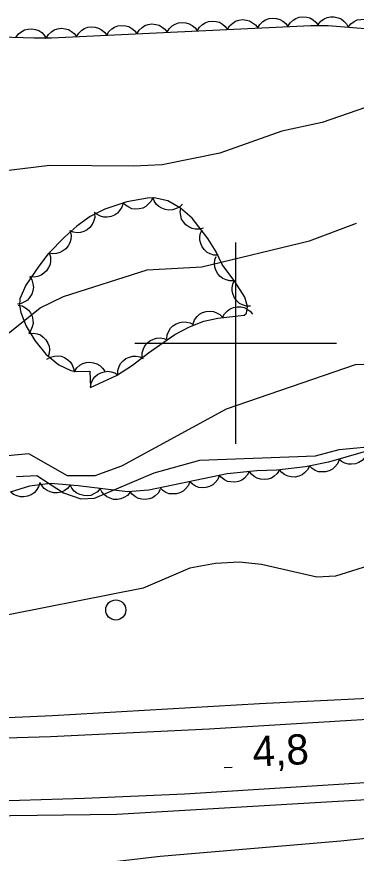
# Model space of a CAD drawing. Extents: x 336540 to 340074, y 5572036 to 5573747.
# Drawn here: x 337178.3 to 337212, y 5572549.4 to 5572632.4 of the extents above; entities that cross this region are included whole.
import ezdxf

# ---------------------------------------------------------------- set-up
doc = ezdxf.new("R2010")
doc.units = 0
for name, color, linetype in [('Niveau 1', 7, 'Continuous'), ('Niveau 2', 7, 'Continuous'), ('Niveau 21', 7, 'Continuous'), ('Niveau 22', 7, 'Continuous'), ('Niveau 3', 7, 'Continuous'), ('Niveau 36', 7, 'Continuous'), ('Niveau 44', 7, 'Continuous'), ('Niveau 61', 7, 'Continuous')]:
    doc.layers.add(name, color=color, linetype=linetype)

msp = doc.modelspace()

# ---------------------------------------------------------------- linework, layer by layer
at = {"layer": 'Niveau 1'}
for points in [[(337178.25, 5572586.77), (337180.27, 5572586.87), (337182.9, 5572585.13), (337184.62, 5572584.54), (337185.98, 5572584.61), (337191.92, 5572587.12), (337196.43, 5572588.38), (337207.92, 5572588.82), (337210.25, 5572589.43), (337214.46, 5572589.83)], [(337213.72, 5572578.07), (337209.9, 5572576.87), (337208.04, 5572576.78), (337202.56, 5572578.02), (337200.33, 5572578.26), (337197.98, 5572578.13), (337195.46, 5572577.66), (337190.83, 5572575.69), (337174.75, 5572572.49)]]:
    msp.add_lwpolyline(points, dxfattribs=at)
at = {"layer": 'Niveau 2'}
for points in [[(337213.74, 5572623.7), (337208.58, 5572621.9), (337204.57, 5572621.03), (337198.41, 5572618.85), (337192.71, 5572617.69), (337189.85, 5572617.55), (337181.57, 5572617.63), (337176.35, 5572617.01)], [(337175.56, 5572599.51), (337180.59, 5572603.5), (337182.9, 5572604.63), (337191.23, 5572607.26), (337196.63, 5572607.56), (337207.32, 5572610.14), (337211.98, 5572611.91)], [(337272.27, 5572604.31), (337269.32, 5572602.3), (337265.28, 5572598.7), (337262.81, 5572597.22), (337260.14, 5572596.42), (337257.69, 5572594.92), (337254.7, 5572593.73), (337250.49, 5572593.37), (337246.76, 5572593.34), (337241.99, 5572594.12), (337234.89, 5572597.31), (337231.46, 5572598.15), (337224.01, 5572598.28), (337221.83, 5572597.82), (337216.27, 5572597.54), (337213.54, 5572597.92), (337211.84, 5572597.83), (337199.06, 5572593.44), (337188.68, 5572587.8), (337186.02, 5572586.82), (337183.32, 5572586.84), (337179.47, 5572589.01), (337176.28, 5572588.7)]]:
    msp.add_lwpolyline(points, dxfattribs=at)
at = {"layer": 'Niveau 21'}
for points in [[(337067.1, 5572566.52), (337092.27, 5572564.2), (337096.55, 5572563.84), (337101.41, 5572563.55), (337117.29, 5572563.1), (337129.99, 5572562.58), (337136.6, 5572562.4), (337153.26, 5572562.66), (337170.49, 5572562.67), (337177.39, 5572562.83), (337181.83, 5572563.02), (337202.37, 5572564.24), (337213.14, 5572564.75), (337219.59, 5572565.17), (337255.85, 5572568.43), (337280.4, 5572570.85), (337289.47, 5572571.86), (337370.68, 5572582.43), (337393.64, 5572585.48), (337410.56, 5572587.83), (337420.85, 5572589.04), (337469.47, 5572594.26)], [(337475.89, 5572592.36), (337426.83, 5572587.03), (337409.93, 5572585.09), (337387.78, 5572582.21), (337292.3, 5572570.26), (337250.14, 5572565.61), (337233.14, 5572564.02), (337216.87, 5572562.87), (337197.38, 5572561.67), (337181.62, 5572560.93), (337173.83, 5572560.67), (337157.89, 5572560.36), (337143.02, 5572560.27), (337136.29, 5572560.31), (337124.2, 5572560.58), (337111.04, 5572561.06), (337095.79, 5572561.86), (337085.79, 5572562.64)], [(337073.99, 5572555.28), (337110.67, 5572552.6), (337151.23, 5572552.78), (337188.2, 5572553.24), (337232.65, 5572555.84), (337279.67, 5572560.35), (337323.44, 5572565.76), (337344.89, 5572568.84), (337348.4, 5572569.26), (337352.81, 5572569.65), (337362.62, 5572571.35), (337367.63, 5572572.04), (337373.89, 5572572.71), (337392.31, 5572574.42), (337443.52, 5572580.72), (337457.51, 5572582.4)], [(337352.94, 5572571.52), (337305.72, 5572565.51), (337279.5, 5572562.41), (337244.11, 5572558.62), (337235.32, 5572557.79), (337223.99, 5572556.9), (337216.56, 5572556.58), (337194.91, 5572555.24), (337184.99, 5572554.79), (337169.91, 5572554.32), (337150.52, 5572554.01), (337133.92, 5572554.03), (337117.83, 5572554.35), (337100.64, 5572555), (337088.68, 5572555.77)]]:
    msp.add_lwpolyline(points, dxfattribs=at)
at = {"layer": 'Niveau 22'}
msp.add_lwpolyline([(337091.23, 5572549.31), (337097.02, 5572549.02), (337105.23, 5572548.38), (337116.42, 5572548.08), (337128.47, 5572547.58), (337143.57, 5572547.66), (337149.22, 5572547.81), (337156.94, 5572547.84), (337160.11, 5572547.73), (337171.28, 5572547.67), (337180.5, 5572547.99), (337186.84, 5572548.41), (337192.52, 5572549.06), (337210.44, 5572550.59), (337216.36, 5572551.23), (337222.09, 5572551.52), (337230.96, 5572552.26), (337236.31, 5572552.79), (337238.7, 5572552.88), (337243.75, 5572553.42), (337249.13, 5572553.77), (337257.47, 5572554.48)], dxfattribs=at)
at = {"layer": 'Niveau 3'}
msp.add_line((337198.86, 5572557.86), (337199.66, 5572557.9), dxfattribs=at)
at = {"layer": 'Niveau 36'}
msp.add_circle((337188.099, 5572573.511), 1, dxfattribs=at)
at = {"layer": 'Niveau 44'}
for points in [[(337193.19, 5572630.86), (337193.41, 5572631.21), (337193.71, 5572631.49), (337193.98, 5572631.67), (337194.32, 5572631.78), (337194.68, 5572631.83), (337195.06, 5572631.78), (337195.38, 5572631.71), (337195.69, 5572631.53), (337195.97, 5572631.29), (337196.19, 5572631)], [(337196.19, 5572631), (337196.4, 5572631.36), (337196.71, 5572631.63), (337196.98, 5572631.81), (337197.31, 5572631.92), (337197.68, 5572631.97), (337198.06, 5572631.92), (337198.38, 5572631.85), (337198.68, 5572631.67), (337198.97, 5572631.43), (337199.18, 5572631.14)], [(337199.18, 5572631.14), (337199.4, 5572631.5), (337199.7, 5572631.77), (337199.98, 5572631.96), (337200.31, 5572632.06), (337200.68, 5572632.11), (337201.06, 5572632.07), (337201.38, 5572631.99), (337201.68, 5572631.81), (337201.96, 5572631.58), (337202.18, 5572631.29)], [(337202.18, 5572631.29), (337202.4, 5572631.64), (337202.7, 5572631.92), (337202.97, 5572632.1), (337203.31, 5572632.21), (337203.67, 5572632.26), (337204.05, 5572632.21), (337204.37, 5572632.14), (337204.68, 5572631.96), (337204.96, 5572631.72), (337205.17, 5572631.43)], [(337205.17, 5572631.43), (337205.39, 5572631.79), (337205.7, 5572632.06), (337205.97, 5572632.24), (337206.3, 5572632.35), (337206.67, 5572632.4), (337207.05, 5572632.35), (337207.37, 5572632.28), (337207.67, 5572632.1), (337207.96, 5572631.86), (337208.17, 5572631.57)], [(337208.18, 5572631.62), (337208.44, 5572631.95), (337208.77, 5572632.18), (337209.07, 5572632.32), (337209.41, 5572632.39), (337209.78, 5572632.39), (337210.15, 5572632.29), (337210.46, 5572632.18), (337210.74, 5572631.96), (337210.99, 5572631.69), (337211.17, 5572631.38)], [(337211.17, 5572631.38), (337211.43, 5572631.7), (337211.76, 5572631.93), (337212.06, 5572632.08), (337212.4, 5572632.14), (337212.77, 5572632.15), (337213.14, 5572632.05), (337213.45, 5572631.94), (337213.73, 5572631.72), (337213.98, 5572631.45), (337214.16, 5572631.14)], [(337176.71, 5572630.4), (337180.02, 5572630.29), (337181.74, 5572630.31), (337207.45, 5572631.54), (337209.17, 5572631.54), (337221.01, 5572630.58), (337229.37, 5572630.57), (337232.88, 5572630.41), (337236.28, 5572630.46), (337244.85, 5572630.86), (337251.52, 5572631.55), (337253.24, 5572631.66), (337256.64, 5572631.54), (337261.72, 5572630.59), (337265, 5572629.88), (337279.11, 5572626.48)], [(337178.2, 5572630.35), (337178.45, 5572630.69), (337178.77, 5572630.93), (337179.06, 5572631.1), (337179.4, 5572631.17), (337179.77, 5572631.19), (337180.15, 5572631.12), (337180.46, 5572631.02), (337180.75, 5572630.82), (337181.01, 5572630.56), (337181.2, 5572630.25)], [(337181.2, 5572630.28), (337181.42, 5572630.64), (337181.72, 5572630.91), (337182, 5572631.1), (337182.33, 5572631.2), (337182.7, 5572631.25), (337183.08, 5572631.21), (337183.4, 5572631.13), (337183.7, 5572630.95), (337183.98, 5572630.72), (337184.2, 5572630.43)], [(337184.2, 5572630.43), (337184.42, 5572630.78), (337184.72, 5572631.06), (337184.99, 5572631.24), (337185.33, 5572631.35), (337185.69, 5572631.4), (337186.07, 5572631.35), (337186.39, 5572631.28), (337186.7, 5572631.1), (337186.98, 5572630.86), (337187.2, 5572630.57)], [(337187.2, 5572630.57), (337187.41, 5572630.93), (337187.72, 5572631.2), (337187.99, 5572631.38), (337188.32, 5572631.49), (337188.69, 5572631.54), (337189.07, 5572631.49), (337189.39, 5572631.42), (337189.69, 5572631.24), (337189.98, 5572631), (337190.19, 5572630.71)], [(337190.19, 5572630.71), (337190.41, 5572631.07), (337190.71, 5572631.34), (337190.99, 5572631.53), (337191.32, 5572631.63), (337191.69, 5572631.68), (337192.07, 5572631.64), (337192.39, 5572631.56), (337192.69, 5572631.38), (337192.97, 5572631.15), (337193.19, 5572630.86)], [(337185.58, 5572595.61), (337188.17, 5572596.79), (337189.75, 5572597.8), (337191.36, 5572599.05), (337193.97, 5572600.85), (337195.41, 5572601.63), (337196.84, 5572602.17), (337198.24, 5572602.49), (337200.83, 5572602.79), (337201.06, 5572602.99), (337201.16, 5572603.63), (337200.91, 5572604.55), (337199.9, 5572606.12), (337198.65, 5572607.8), (337198.05, 5572609.05), (337197.22, 5572610.38), (337195.68, 5572612.39), (337194.53, 5572613.4), (337193.25, 5572614.12), (337191.92, 5572614.41), (337191.25, 5572614.38), (337189.21, 5572614.01), (337187, 5572613.31), (337185.55, 5572612.56), (337184.23, 5572611.62), (337183.04, 5572610.55), (337181.4, 5572608.85), (337180.46, 5572607.64), (337179.17, 5572605.75), (337178.58, 5572604.39), (337178.56, 5572603.72), (337178.69, 5572603.04), (337179.21, 5572601.68), (337180.07, 5572600.26), (337181.17, 5572598.91), (337182.44, 5572597.85), (337183.65, 5572597.28), (337184.18, 5572597.19), (337185.54, 5572597.21), (337185.58, 5572595.61)], [(337191.77, 5572614.47), (337191.6, 5572614.09), (337191.33, 5572613.78), (337191.09, 5572613.56), (337190.77, 5572613.41), (337190.41, 5572613.32), (337190.03, 5572613.31), (337189.7, 5572613.34), (337189.38, 5572613.48), (337189.07, 5572613.68), (337188.81, 5572613.94)], [(337194.71, 5572613.8), (337194.41, 5572613.51), (337194.04, 5572613.33), (337193.73, 5572613.22), (337193.38, 5572613.21), (337193.01, 5572613.25), (337192.66, 5572613.4), (337192.37, 5572613.55), (337192.12, 5572613.8), (337191.91, 5572614.11), (337191.78, 5572614.44)], [(337188.83, 5572613.89), (337188.71, 5572613.49), (337188.48, 5572613.15), (337188.27, 5572612.9), (337187.97, 5572612.71), (337187.63, 5572612.57), (337187.25, 5572612.52), (337186.92, 5572612.51), (337186.58, 5572612.6), (337186.25, 5572612.76), (337185.97, 5572612.98)], [(337186, 5572612.88), (337186.01, 5572612.46), (337185.9, 5572612.07), (337185.77, 5572611.76), (337185.54, 5572611.49), (337185.26, 5572611.25), (337184.92, 5572611.09), (337184.61, 5572610.98), (337184.26, 5572610.96), (337183.89, 5572611.01), (337183.55, 5572611.14)], [(337196.8, 5572611.4), (337196.4, 5572611.3), (337195.99, 5572611.32), (337195.67, 5572611.37), (337195.35, 5572611.53), (337195.05, 5572611.75), (337194.81, 5572612.05), (337194.63, 5572612.32), (337194.54, 5572612.66), (337194.5, 5572613.03), (337194.55, 5572613.38)], [(337183.57, 5572611.1), (337183.66, 5572610.69), (337183.63, 5572610.29), (337183.55, 5572609.97), (337183.38, 5572609.66), (337183.15, 5572609.37), (337182.84, 5572609.15), (337182.56, 5572608.98), (337182.22, 5572608.9), (337181.85, 5572608.88), (337181.49, 5572608.94)], [(337198.26, 5572608.72), (337197.84, 5572608.73), (337197.46, 5572608.86), (337197.16, 5572609.01), (337196.9, 5572609.25), (337196.68, 5572609.55), (337196.54, 5572609.9), (337196.45, 5572610.22), (337196.45, 5572610.57), (337196.52, 5572610.93), (337196.67, 5572611.26)], [(337181.48, 5572608.95), (337181.61, 5572608.56), (337181.62, 5572608.15), (337181.58, 5572607.82), (337181.44, 5572607.5), (337181.24, 5572607.19), (337180.96, 5572606.93), (337180.7, 5572606.73), (337180.37, 5572606.62), (337180, 5572606.56), (337179.64, 5572606.58)], [(337199.85, 5572606.19), (337199.43, 5572606.17), (337199.04, 5572606.27), (337198.73, 5572606.4), (337198.46, 5572606.61), (337198.21, 5572606.89), (337198.04, 5572607.23), (337197.92, 5572607.54), (337197.9, 5572607.89), (337197.94, 5572608.26), (337198.06, 5572608.6)], [(337179.55, 5572606.62), (337179.77, 5572606.27), (337179.88, 5572605.88), (337179.93, 5572605.55), (337179.87, 5572605.2), (337179.76, 5572604.85), (337179.55, 5572604.53), (337179.34, 5572604.28), (337179.05, 5572604.09), (337178.71, 5572603.94), (337178.35, 5572603.87)], [(337201.48, 5572603.67), (337201.06, 5572603.68), (337200.67, 5572603.81), (337200.37, 5572603.95), (337200.12, 5572604.19), (337199.89, 5572604.48), (337199.74, 5572604.83), (337199.64, 5572605.15), (337199.65, 5572605.5), (337199.71, 5572605.86), (337199.85, 5572606.19)], [(337178.41, 5572603.78), (337178.81, 5572603.69), (337179.16, 5572603.49), (337179.43, 5572603.28), (337179.63, 5572603), (337179.79, 5572602.67), (337179.87, 5572602.29), (337179.9, 5572601.96), (337179.82, 5572601.62), (337179.68, 5572601.28), (337179.48, 5572600.98)], [(337198.7, 5572602.54), (337198.9, 5572602.91), (337199.18, 5572603.21), (337199.44, 5572603.41), (337199.77, 5572603.54), (337200.13, 5572603.61), (337200.51, 5572603.59), (337200.84, 5572603.54), (337201.15, 5572603.38), (337201.45, 5572603.16), (337201.68, 5572602.89)], [(337195.77, 5572601.93), (337195.92, 5572602.32), (337196.17, 5572602.64), (337196.41, 5572602.87), (337196.72, 5572603.03), (337197.07, 5572603.14), (337197.46, 5572603.16), (337197.78, 5572603.15), (337198.11, 5572603.02), (337198.43, 5572602.84), (337198.7, 5572602.59)], [(337193.15, 5572600.41), (337193.19, 5572600.82), (337193.35, 5572601.2), (337193.52, 5572601.48), (337193.77, 5572601.72), (337194.08, 5572601.93), (337194.44, 5572602.05), (337194.76, 5572602.12), (337195.11, 5572602.09), (337195.47, 5572602), (337195.79, 5572601.84)], [(337179.49, 5572600.97), (337179.91, 5572601), (337180.31, 5572600.92), (337180.62, 5572600.81), (337180.9, 5572600.6), (337181.16, 5572600.34), (337181.35, 5572600.01), (337181.48, 5572599.71), (337181.52, 5572599.36), (337181.49, 5572598.99), (337181.39, 5572598.64)], [(337190.73, 5572598.62), (337190.73, 5572599.04), (337190.85, 5572599.43), (337190.98, 5572599.73), (337191.21, 5572600), (337191.49, 5572600.23), (337191.84, 5572600.39), (337192.15, 5572600.5), (337192.5, 5572600.51), (337192.87, 5572600.45), (337193.2, 5572600.32)], [(337181.26, 5572598.41), (337181.62, 5572598.62), (337182.01, 5572598.72), (337182.34, 5572598.75), (337182.68, 5572598.69), (337183.03, 5572598.56), (337183.35, 5572598.34), (337183.59, 5572598.13), (337183.78, 5572597.83), (337183.91, 5572597.48), (337183.97, 5572597.13)], [(337188.3, 5572596.87), (337188.31, 5572597.29), (337188.44, 5572597.68), (337188.58, 5572597.97), (337188.82, 5572598.23), (337189.11, 5572598.46), (337189.47, 5572598.61), (337189.78, 5572598.7), (337190.13, 5572598.7), (337190.5, 5572598.63), (337190.83, 5572598.49)], [(337184, 5572597.19), (337184.23, 5572597.54), (337184.54, 5572597.8), (337184.82, 5572597.97), (337185.16, 5572598.07), (337185.52, 5572598.11), (337185.9, 5572598.05), (337186.22, 5572597.96), (337186.51, 5572597.77), (337186.79, 5572597.53), (337187, 5572597.23)], [(337185.58, 5572595.61), (337185.65, 5572596.02), (337185.83, 5572596.39), (337186.02, 5572596.66), (337186.29, 5572596.88), (337186.61, 5572597.06), (337186.98, 5572597.16), (337187.3, 5572597.21), (337187.65, 5572597.16), (337188, 5572597.04), (337188.31, 5572596.85)], [(337214.13, 5572589.61), (337209.19, 5572588.19), (337206.92, 5572587.73), (337204.08, 5572587.4), (337202.08, 5572587.32), (337199.14, 5572587.02), (337191.39, 5572585.39), (337189.25, 5572585.23), (337184.37, 5572585.83), (337181.61, 5572586.08), (337179.55, 5572585.8), (337177.63, 5572585.19)], [(337213.12, 5572589.32), (337212.99, 5572588.92), (337212.75, 5572588.59), (337212.53, 5572588.34), (337212.23, 5572588.16), (337211.88, 5572588.03), (337211.5, 5572587.99), (337211.18, 5572587.99), (337210.84, 5572588.09), (337210.51, 5572588.26), (337210.23, 5572588.49)], [(337207.32, 5572587.78), (337207.13, 5572587.41), (337206.84, 5572587.11), (337206.58, 5572586.91), (337206.25, 5572586.78), (337205.89, 5572586.71), (337205.51, 5572586.73), (337205.19, 5572586.78), (337204.87, 5572586.94), (337204.57, 5572587.16), (337204.34, 5572587.43)], [(337210.25, 5572588.41), (337210.09, 5572588.02), (337209.83, 5572587.71), (337209.59, 5572587.48), (337209.28, 5572587.33), (337208.92, 5572587.22), (337208.54, 5572587.21), (337208.21, 5572587.23), (337207.89, 5572587.36), (337207.57, 5572587.56), (337207.31, 5572587.81)], [(337201.35, 5572587.25), (337201.15, 5572586.88), (337200.86, 5572586.59), (337200.6, 5572586.39), (337200.27, 5572586.27), (337199.9, 5572586.2), (337199.52, 5572586.22), (337199.2, 5572586.28), (337198.89, 5572586.44), (337198.59, 5572586.66), (337198.36, 5572586.94)], [(337204.34, 5572587.41), (337204.12, 5572587.06), (337203.81, 5572586.79), (337203.54, 5572586.6), (337203.2, 5572586.5), (337202.84, 5572586.45), (337202.46, 5572586.5), (337202.14, 5572586.58), (337201.84, 5572586.76), (337201.56, 5572587), (337201.34, 5572587.29)], [(337180.55, 5572586.12), (337180.43, 5572585.72), (337180.21, 5572585.38), (337179.99, 5572585.13), (337179.7, 5572584.94), (337179.35, 5572584.8), (337178.97, 5572584.74), (337178.65, 5572584.73), (337178.31, 5572584.83), (337177.97, 5572584.99), (337177.69, 5572585.21)], [(337183.57, 5572585.9), (337183.31, 5572585.58), (337182.97, 5572585.35), (337182.67, 5572585.21), (337182.33, 5572585.15), (337181.96, 5572585.15), (337181.59, 5572585.25), (337181.28, 5572585.36), (337181.01, 5572585.58), (337180.76, 5572585.86), (337180.58, 5572586.17)], [(337195.44, 5572586.24), (337195.28, 5572585.85), (337195.02, 5572585.54), (337194.78, 5572585.31), (337194.47, 5572585.15), (337194.12, 5572585.05), (337193.73, 5572585.03), (337193.41, 5572585.05), (337193.08, 5572585.18), (337192.76, 5572585.37), (337192.5, 5572585.62)], [(337198.37, 5572586.86), (337198.22, 5572586.47), (337197.96, 5572586.16), (337197.72, 5572585.93), (337197.4, 5572585.77), (337197.05, 5572585.67), (337196.67, 5572585.65), (337196.34, 5572585.67), (337196.02, 5572585.8), (337195.7, 5572585.99), (337195.44, 5572586.24)], [(337186.55, 5572585.56), (337186.28, 5572585.25), (337185.93, 5572585.03), (337185.63, 5572584.89), (337185.28, 5572584.85), (337184.92, 5572584.86), (337184.55, 5572584.97), (337184.25, 5572585.1), (337183.98, 5572585.32), (337183.74, 5572585.61), (337183.58, 5572585.93)], [(337189.53, 5572585.2), (337189.26, 5572584.88), (337188.91, 5572584.67), (337188.61, 5572584.53), (337188.26, 5572584.48), (337187.89, 5572584.49), (337187.53, 5572584.6), (337187.22, 5572584.73), (337186.96, 5572584.96), (337186.72, 5572585.24), (337186.55, 5572585.56)], [(337192.52, 5572585.47), (337192.32, 5572585.11), (337192.02, 5572584.83), (337191.75, 5572584.64), (337191.42, 5572584.53), (337191.05, 5572584.47), (337190.67, 5572584.5), (337190.35, 5572584.57), (337190.05, 5572584.74), (337189.76, 5572584.97), (337189.53, 5572585.25)]]:
    msp.add_lwpolyline(points, dxfattribs=at)
at = {"layer": 'Niveau 61'}
for points in [[(337200, 5572590), (337200, 5572610)], [(337190, 5572600), (337210, 5572600)]]:
    msp.add_lwpolyline(points, dxfattribs=at)

# ---------------------------------------------------------------- texts
at = {"layer": 'Niveau 3'}
msp.add_text('4,8    ', height=3, rotation=2.7153, dxfattribs=at).set_placement((337201.74, 5572557.96))

doc.saveas('drawing.dxf')
